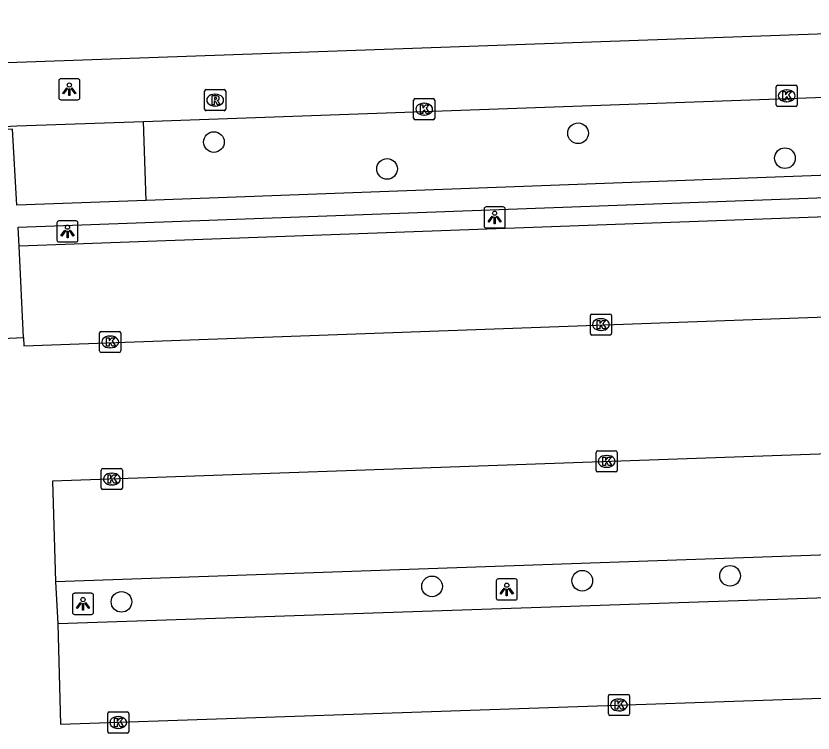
# Model space of a CAD drawing. Extents: x 160557 to 161245, y 385330 to 386505.
# Drawn here: x 160932.1 to 160969.88, y 386198.11 to 386232.09 of the extents above; entities that cross this region are included whole.
import ezdxf

# ---------------------------------------------------------------- set-up
doc = ezdxf.new("R2010")
doc.units = 0
for name, color, linetype in [('IMGEO_Boom', 7, 'Continuous'), ('IMGEO_Kolk', 7, 'Continuous'), ('IMGEO_Lichtpunt', 7, 'Continuous'), ('IMGEO_Muur', 7, 'Continuous'), ('IMGEO_Parkeervlak_open', 7, 'Continuous'), ('IMGEO_Rijbaan_lokaal_open', 7, 'Continuous'), ('IMGEO_Rioolput', 7, 'Continuous'), ('IMGEO_Voetpad_open', 7, 'Continuous')]:
    doc.layers.add(name, color=color, linetype=linetype)

msp = doc.modelspace()

# ---------------------------------------------------------------- linework, layer by layer
at = {"layer": 'IMGEO_Boom'}
for centre in [(160958.743, 386226.529), (160941.484, 386226.114), (160968.543, 386225.349), (160949.691, 386224.841), (160965.943, 386205.561), (160958.941, 386205.328), (160951.821, 386205.06), (160937.104, 386204.326)]:
    msp.add_circle(centre, 0.489, dxfattribs=at)
at = {"layer": 'IMGEO_Kolk'}
for p, q in [((160968.129, 386227.876), (160968.129, 386228.728)), ((160968.204, 386228.802), (160969.056, 386228.802)), ((160969.13, 386228.728), (160969.13, 386227.876)), ((160968.617, 386228.582), (160968.642, 386228.582)), ((160950.949, 386227.244), (160950.949, 386228.096)), ((160951.024, 386228.17), (160951.876, 386228.17)), ((160951.437, 386227.95), (160951.462, 386227.95)), ((160951.95, 386228.096), (160951.95, 386227.244)), ((160968.64, 386228.022), (160968.615, 386228.022)), ((160969.056, 386227.802), (160968.204, 386227.802)), ((160951.876, 386227.17), (160951.024, 386227.17)), ((160951.46, 386227.39), (160951.435, 386227.39)), ((160959.325, 386217.039), (160959.325, 386217.891)), ((160959.4, 386217.965), (160960.252, 386217.965)), ((160959.813, 386217.745), (160959.838, 386217.745)), ((160960.326, 386217.891), (160960.326, 386217.039)), ((160936.07, 386216.216), (160936.07, 386217.068)), ((160936.145, 386217.142), (160936.997, 386217.142)), ((160936.558, 386216.922), (160936.583, 386216.922)), ((160937.071, 386217.068), (160937.071, 386216.216)), ((160960.252, 386216.965), (160959.4, 386216.965)), ((160959.836, 386217.185), (160959.811, 386217.185)), ((160936.581, 386216.362), (160936.556, 386216.362)), ((160936.997, 386216.142), (160936.145, 386216.142)), ((160959.595, 386210.556), (160959.595, 386211.408)), ((160959.67, 386211.482), (160960.522, 386211.482)), ((160960.083, 386211.262), (160960.108, 386211.262)), ((160960.596, 386211.408), (160960.596, 386210.556)), ((160936.148, 386209.718), (160936.148, 386210.57)), ((160936.223, 386210.644), (160937.075, 386210.644)), ((160937.149, 386210.57), (160937.149, 386209.718)), ((160960.106, 386210.702), (160960.081, 386210.702)), ((160936.636, 386210.424), (160936.661, 386210.424)), ((160960.522, 386210.482), (160959.67, 386210.482)), ((160936.659, 386209.864), (160936.634, 386209.864)), ((160937.075, 386209.644), (160936.223, 386209.644)), ((160960.251, 386199.941), (160961.103, 386199.941)), ((160960.176, 386199.015), (160960.176, 386199.867)), ((160960.664, 386199.721), (160960.689, 386199.721)), ((160961.177, 386199.867), (160961.177, 386199.015)), ((160936.452, 386198.185), (160936.452, 386199.037)), ((160936.527, 386199.111), (160937.379, 386199.111)), ((160936.94, 386198.891), (160936.965, 386198.891)), ((160937.453, 386199.037), (160937.453, 386198.185)), ((160961.103, 386198.941), (160960.251, 386198.941)), ((160960.687, 386199.161), (160960.662, 386199.161)), ((160937.379, 386198.111), (160936.527, 386198.111)), ((160936.963, 386198.331), (160936.938, 386198.331))]:
    msp.add_line(p, q, dxfattribs=at)
for points in [[(160968.129, 386227.876), (160968.129, 386228.728)], [(160968.204, 386228.802), (160969.056, 386228.802)], [(160969.13, 386228.728), (160969.13, 386227.876)], [(160968.45, 386228.502), (160968.573, 386228.502), (160968.573, 386228.351), (160968.703, 386228.502), (160968.867, 386228.502), (160968.721, 386228.351), (160968.874, 386228.102), (160968.722, 386228.102), (160968.637, 386228.266), (160968.573, 386228.199), (160968.573, 386228.102), (160968.45, 386228.102), (160968.45, 386228.502)], [(160950.949, 386227.244), (160950.949, 386228.096)], [(160951.024, 386228.17), (160951.876, 386228.17)], [(160951.95, 386228.096), (160951.95, 386227.244)], [(160951.27, 386227.87), (160951.393, 386227.87), (160951.393, 386227.719), (160951.523, 386227.87), (160951.687, 386227.87), (160951.541, 386227.719), (160951.694, 386227.47), (160951.542, 386227.47), (160951.457, 386227.634), (160951.393, 386227.567), (160951.393, 386227.47), (160951.27, 386227.47), (160951.27, 386227.87)], [(160969.056, 386227.802), (160968.204, 386227.802)], [(160951.876, 386227.17), (160951.024, 386227.17)], [(160959.325, 386217.039), (160959.325, 386217.891)], [(160959.4, 386217.965), (160960.252, 386217.965)], [(160960.326, 386217.891), (160960.326, 386217.039)], [(160959.646, 386217.665), (160959.769, 386217.665), (160959.769, 386217.514), (160959.899, 386217.665), (160960.063, 386217.665), (160959.917, 386217.514), (160960.07, 386217.265), (160959.918, 386217.265), (160959.833, 386217.429), (160959.769, 386217.362), (160959.769, 386217.265), (160959.646, 386217.265), (160959.646, 386217.665)], [(160936.07, 386216.216), (160936.07, 386217.068)], [(160936.145, 386217.142), (160936.997, 386217.142)], [(160937.071, 386217.068), (160937.071, 386216.216)], [(160960.252, 386216.965), (160959.4, 386216.965)], [(160936.391, 386216.842), (160936.514, 386216.842), (160936.514, 386216.691), (160936.644, 386216.842), (160936.808, 386216.842), (160936.662, 386216.691), (160936.815, 386216.442), (160936.663, 386216.442), (160936.578, 386216.606), (160936.514, 386216.539), (160936.514, 386216.442), (160936.391, 386216.442), (160936.391, 386216.842)], [(160936.997, 386216.142), (160936.145, 386216.142)], [(160959.595, 386210.556), (160959.595, 386211.408)], [(160959.67, 386211.482), (160960.522, 386211.482)], [(160960.596, 386211.408), (160960.596, 386210.556)], [(160959.916, 386211.182), (160960.039, 386211.182), (160960.039, 386211.031), (160960.169, 386211.182), (160960.333, 386211.182), (160960.187, 386211.031), (160960.34, 386210.782), (160960.188, 386210.782), (160960.103, 386210.946), (160960.039, 386210.879), (160960.039, 386210.782), (160959.916, 386210.782), (160959.916, 386211.182)], [(160936.148, 386209.718), (160936.148, 386210.57)], [(160936.223, 386210.644), (160937.075, 386210.644)], [(160937.149, 386210.57), (160937.149, 386209.718)], [(160936.469, 386210.344), (160936.592, 386210.344), (160936.592, 386210.193), (160936.722, 386210.344), (160936.886, 386210.344), (160936.74, 386210.193), (160936.893, 386209.944), (160936.741, 386209.944), (160936.656, 386210.108), (160936.592, 386210.041), (160936.592, 386209.944), (160936.469, 386209.944), (160936.469, 386210.344)], [(160960.522, 386210.482), (160959.67, 386210.482)], [(160937.075, 386209.644), (160936.223, 386209.644)], [(160960.251, 386199.941), (160961.103, 386199.941)], [(160960.176, 386199.015), (160960.176, 386199.867)], [(160960.497, 386199.641), (160960.62, 386199.641), (160960.62, 386199.49), (160960.75, 386199.641), (160960.914, 386199.641), (160960.768, 386199.49), (160960.921, 386199.241), (160960.769, 386199.241), (160960.684, 386199.405), (160960.62, 386199.338), (160960.62, 386199.241), (160960.497, 386199.241), (160960.497, 386199.641)], [(160961.177, 386199.867), (160961.177, 386199.015)], [(160936.452, 386198.185), (160936.452, 386199.037)], [(160936.527, 386199.111), (160937.379, 386199.111)], [(160936.773, 386198.811), (160936.896, 386198.811), (160936.896, 386198.66), (160937.026, 386198.811), (160937.19, 386198.811), (160937.044, 386198.66), (160937.197, 386198.411), (160937.045, 386198.411), (160936.96, 386198.575), (160936.896, 386198.508), (160936.896, 386198.411), (160936.773, 386198.411), (160936.773, 386198.811)], [(160937.453, 386199.037), (160937.453, 386198.185)], [(160961.103, 386198.941), (160960.251, 386198.941)], [(160937.379, 386198.111), (160936.527, 386198.111)]]:
    msp.add_lwpolyline(points, dxfattribs=at)
for centre, start, end in [((160968.206, 386228.726), 91.552, 178.448), ((160968.206, 386228.726), 91.552, 178.448), ((160969.054, 386228.726), 1.552, 88.448), ((160969.054, 386228.726), 1.552, 88.448), ((160951.026, 386228.094), 91.552, 178.448), ((160951.026, 386228.094), 91.552, 178.448), ((160951.874, 386228.094), 1.552, 88.448), ((160951.874, 386228.094), 1.552, 88.448), ((160968.206, 386227.878), 181.552, 268.448), ((160968.206, 386227.878), 181.552, 268.448), ((160969.054, 386227.878), 271.552, 358.448), ((160969.054, 386227.878), 271.552, 358.448), ((160951.026, 386227.246), 181.552, 268.448), ((160951.026, 386227.246), 181.552, 268.448), ((160951.874, 386227.246), 271.552, 358.448), ((160951.874, 386227.246), 271.552, 358.448), ((160959.402, 386217.889), 91.552, 178.448), ((160959.402, 386217.889), 91.552, 178.448), ((160960.25, 386217.889), 1.552, 88.448), ((160960.25, 386217.889), 1.552, 88.448), ((160936.147, 386217.066), 91.552, 178.448), ((160936.147, 386217.066), 91.552, 178.448), ((160936.995, 386217.066), 1.552, 88.448), ((160936.995, 386217.066), 1.552, 88.448), ((160959.402, 386217.041), 181.552, 268.448), ((160959.402, 386217.041), 181.552, 268.448), ((160960.25, 386217.041), 271.552, 358.448), ((160960.25, 386217.041), 271.552, 358.448), ((160936.147, 386216.218), 181.552, 268.448), ((160936.147, 386216.218), 181.552, 268.448), ((160936.995, 386216.218), 271.552, 358.448), ((160936.995, 386216.218), 271.552, 358.448), ((160959.672, 386211.406), 91.552, 178.448), ((160959.672, 386211.406), 91.552, 178.448), ((160960.52, 386211.406), 1.552, 88.448), ((160960.52, 386211.406), 1.552, 88.448), ((160936.225, 386210.568), 91.552, 178.448), ((160936.225, 386210.568), 91.552, 178.448), ((160937.073, 386210.568), 1.552, 88.448), ((160937.073, 386210.568), 1.552, 88.448), ((160959.672, 386210.558), 181.552, 268.448), ((160959.672, 386210.558), 181.552, 268.448), ((160960.52, 386210.558), 271.552, 358.448), ((160960.52, 386210.558), 271.552, 358.448), ((160936.225, 386209.72), 181.552, 268.448), ((160936.225, 386209.72), 181.552, 268.448), ((160937.073, 386209.72), 271.552, 358.448), ((160937.073, 386209.72), 271.552, 358.448), ((160960.253, 386199.865), 91.552, 178.448), ((160960.253, 386199.865), 91.552, 178.448), ((160961.101, 386199.865), 1.552, 88.448), ((160961.101, 386199.865), 1.552, 88.448), ((160936.529, 386199.035), 91.552, 178.448), ((160936.529, 386199.035), 91.552, 178.448), ((160937.377, 386199.035), 1.552, 88.448), ((160937.377, 386199.035), 1.552, 88.448), ((160960.253, 386199.017), 181.552, 268.448), ((160960.253, 386199.017), 181.552, 268.448), ((160961.101, 386199.017), 271.552, 358.448), ((160961.101, 386199.017), 271.552, 358.448), ((160936.529, 386198.187), 181.552, 268.448), ((160936.529, 386198.187), 181.552, 268.448), ((160937.377, 386198.187), 271.552, 358.448), ((160937.377, 386198.187), 271.552, 358.448)]:
    msp.add_arc(centre, 0.0765, start, end, dxfattribs=at)
for centre, major_axis, ratio, start_param, end_param in [((160968.616, 386228.302), (-0.387, 0.002), 0.722429, 4.712389, 7.853982), ((160968.641, 386228.302), (-0.39, 0.002), 0.717154, 1.570796, 4.712389), ((160951.436, 386227.67), (-0.387, 0.002), 0.722429, 4.712389, 7.853982), ((160951.461, 386227.67), (-0.39, 0.002), 0.717154, 1.570796, 4.712389), ((160959.812, 386217.465), (-0.387, 0.002), 0.722429, 4.712389, 7.853982), ((160959.837, 386217.465), (-0.39, 0.002), 0.717154, 1.570796, 4.712389), ((160936.557, 386216.642), (-0.387, 0.002), 0.722429, 4.712389, 7.853982), ((160936.582, 386216.642), (-0.39, 0.002), 0.717154, 1.570796, 4.712389), ((160960.082, 386210.982), (-0.387, 0.002), 0.722429, 4.712389, 7.853982), ((160960.107, 386210.982), (-0.39, 0.002), 0.717154, 1.570796, 4.712389), ((160936.635, 386210.144), (-0.387, 0.002), 0.722429, 4.712389, 7.853982), ((160936.66, 386210.144), (-0.39, 0.002), 0.717154, 1.570796, 4.712389), ((160960.663, 386199.441), (-0.387, 0.002), 0.722429, 4.712389, 7.853982), ((160960.688, 386199.441), (-0.39, 0.002), 0.717154, 1.570796, 4.712389), ((160936.939, 386198.611), (-0.387, 0.002), 0.722429, 4.712389, 7.853982), ((160936.964, 386198.611), (-0.39, 0.002), 0.717154, 1.570796, 4.712389)]:
    msp.add_ellipse(centre, major_axis=major_axis, ratio=ratio, start_param=start_param, end_param=end_param, dxfattribs=at)
at = {"layer": 'IMGEO_Lichtpunt'}
for p, q in [((160934.135, 386229.017), (160934.135, 386228.21)), ((160934.135, 386229.017), (160934.135, 386228.21)), ((160935.037, 386229.112), (160934.229, 386229.112)), ((160935.037, 386229.112), (160934.229, 386229.112)), ((160935.131, 386228.21), (160935.131, 386229.017)), ((160935.131, 386228.21), (160935.131, 386229.017)), ((160934.229, 386228.116), (160935.037, 386228.116)), ((160934.229, 386228.116), (160935.037, 386228.116)), ((160955.193, 386223.04), (160954.385, 386223.04)), ((160955.193, 386223.04), (160954.385, 386223.04)), ((160954.291, 386222.945), (160954.291, 386222.138)), ((160954.291, 386222.945), (160954.291, 386222.138)), ((160955.287, 386222.138), (160955.287, 386222.945)), ((160955.287, 386222.138), (160955.287, 386222.945)), ((160934.048, 386222.279), (160934.048, 386221.472)), ((160934.048, 386222.279), (160934.048, 386221.472)), ((160934.95, 386222.374), (160934.142, 386222.374)), ((160934.95, 386222.374), (160934.142, 386222.374)), ((160935.044, 386221.472), (160935.044, 386222.279)), ((160935.044, 386221.472), (160935.044, 386222.279)), ((160954.385, 386222.044), (160955.193, 386222.044)), ((160954.385, 386222.044), (160955.193, 386222.044)), ((160934.142, 386221.378), (160934.95, 386221.378)), ((160934.142, 386221.378), (160934.95, 386221.378)), ((160954.864, 386205.317), (160954.864, 386204.51)), ((160954.864, 386205.317), (160954.864, 386204.51)), ((160955.766, 386205.412), (160954.958, 386205.412)), ((160955.766, 386205.412), (160954.958, 386205.412)), ((160955.86, 386204.51), (160955.86, 386205.317)), ((160955.86, 386204.51), (160955.86, 386205.317)), ((160934.783, 386204.636), (160934.783, 386203.829)), ((160934.783, 386204.636), (160934.783, 386203.829)), ((160935.685, 386204.731), (160934.877, 386204.731)), ((160935.685, 386204.731), (160934.877, 386204.731)), ((160935.779, 386203.829), (160935.779, 386204.636)), ((160935.779, 386203.829), (160935.779, 386204.636)), ((160954.958, 386204.416), (160955.766, 386204.416)), ((160954.958, 386204.416), (160955.766, 386204.416)), ((160934.877, 386203.735), (160935.685, 386203.735)), ((160934.877, 386203.735), (160935.685, 386203.735))]:
    msp.add_line(p, q, dxfattribs=at)
for points in [[(160934.509, 386228.681), (160934.548, 386228.653), (160934.36, 386228.391), (160934.322, 386228.418), (160934.509, 386228.681)], [(160934.611, 386228.633), (160934.658, 386228.633), (160934.658, 386228.311), (160934.611, 386228.311), (160934.611, 386228.633)], [(160934.721, 386228.653), (160934.759, 386228.68), (160934.946, 386228.418), (160934.907, 386228.39), (160934.721, 386228.653)], [(160954.665, 386222.609), (160954.704, 386222.581), (160954.516, 386222.319), (160954.478, 386222.346), (160954.665, 386222.609)], [(160954.877, 386222.581), (160954.915, 386222.608), (160955.102, 386222.346), (160955.063, 386222.318), (160954.877, 386222.581)], [(160954.767, 386222.561), (160954.814, 386222.561), (160954.814, 386222.239), (160954.767, 386222.239), (160954.767, 386222.561)], [(160934.422, 386221.943), (160934.461, 386221.915), (160934.273, 386221.653), (160934.235, 386221.68), (160934.422, 386221.943)], [(160934.524, 386221.895), (160934.571, 386221.895), (160934.571, 386221.573), (160934.524, 386221.573), (160934.524, 386221.895)], [(160934.634, 386221.915), (160934.672, 386221.942), (160934.859, 386221.68), (160934.82, 386221.652), (160934.634, 386221.915)], [(160955.238, 386204.981), (160955.277, 386204.953), (160955.089, 386204.691), (160955.051, 386204.718), (160955.238, 386204.981)], [(160955.34, 386204.933), (160955.387, 386204.933), (160955.387, 386204.611), (160955.34, 386204.611), (160955.34, 386204.933)], [(160955.45, 386204.953), (160955.488, 386204.98), (160955.675, 386204.718), (160955.636, 386204.69), (160955.45, 386204.953)], [(160935.157, 386204.3), (160935.196, 386204.272), (160935.008, 386204.01), (160934.97, 386204.037), (160935.157, 386204.3)], [(160935.259, 386204.252), (160935.306, 386204.252), (160935.306, 386203.93), (160935.259, 386203.93), (160935.259, 386204.252)], [(160935.369, 386204.272), (160935.407, 386204.299), (160935.594, 386204.037), (160935.555, 386204.009), (160935.369, 386204.272)]]:
    msp.add_lwpolyline(points, dxfattribs=at)
for centre in [(160934.634, 386228.815), (160954.79, 386222.743), (160934.547, 386222.077), (160955.363, 386205.115), (160935.282, 386204.434)]:
    msp.add_circle(centre, 0.0994, dxfattribs=at)
for centre, start, end in [((160934.229, 386229.017), 90, 180), ((160934.229, 386229.017), 90, 180), ((160935.037, 386229.017), 0, 90), ((160935.037, 386229.017), 0, 90), ((160934.229, 386228.21), 180, 270), ((160934.229, 386228.21), 180, 270), ((160935.037, 386228.21), 270, 0), ((160935.037, 386228.21), 270, 360), ((160954.385, 386222.945), 90, 180), ((160954.385, 386222.945), 90, 180), ((160955.193, 386222.945), 0, 90), ((160955.193, 386222.945), 0, 90), ((160934.142, 386222.279), 90, 180), ((160934.142, 386222.279), 90, 180), ((160934.95, 386222.279), 0, 90), ((160934.95, 386222.279), 0, 90), ((160954.385, 386222.138), 180, 270), ((160954.385, 386222.138), 180, 270), ((160955.193, 386222.138), 270, 0), ((160955.193, 386222.138), 270, 360), ((160934.142, 386221.472), 180, 270), ((160934.142, 386221.472), 180, 270), ((160934.95, 386221.472), 270, 0), ((160934.95, 386221.472), 270, 360), ((160954.958, 386205.317), 90, 180), ((160954.958, 386205.317), 90, 180), ((160955.766, 386205.317), 0, 90), ((160955.766, 386205.317), 0, 90), ((160934.877, 386204.636), 90, 180), ((160934.877, 386204.636), 90, 180), ((160935.685, 386204.636), 0, 90), ((160935.685, 386204.636), 0, 90), ((160954.958, 386204.51), 180, 270), ((160954.958, 386204.51), 180, 270), ((160955.766, 386204.51), 270, 0), ((160955.766, 386204.51), 270, 360), ((160934.877, 386203.829), 180, 270), ((160934.877, 386203.829), 180, 270), ((160935.685, 386203.829), 270, 0), ((160935.685, 386203.829), 270, 360)]:
    msp.add_arc(centre, 0.0946, start, end, dxfattribs=at)
at = {"layer": 'IMGEO_Muur'}
for points in [[(160932.252, 386221.179), (160932.208, 386222.085), (160989.85, 386224.203), (160989.929, 386222.036), (160990.951, 386222.094), (160990.687, 386228.824), (160989.664, 386228.788), (160989.801, 386225.252), (160938.272, 386223.35)], [(160938.272, 386223.35), (160932.148, 386223.124), (160931.936, 386226.724), (160930.955, 386226.667)], [(160932.463, 386216.845), (160932.252, 386221.179)], [(160931.447, 386216.81), (160932.463, 386216.845)]]:
    msp.add_lwpolyline(points, dxfattribs=at)
at = {"layer": 'IMGEO_Parkeervlak_open'}
for points in [[(160984.433, 386218.594), (160984.278, 386223.094), (160978.347, 386222.855), (160932.252, 386221.179)], [(160933.985, 386205.292), (160984.24, 386207.038)], [(160990.578, 386205.193), (160986.875, 386205.073), (160934.084, 386203.288)]]:
    msp.add_lwpolyline(points, dxfattribs=at)
at = {"layer": 'IMGEO_Rijbaan_lokaal_open'}
for points in [[(160994.757, 386229.105), (160994.636, 386232.088), (160931.697, 386229.873), (160841.631, 386226.697), (160798.324, 386225.21), (160798.412, 386222.183)], [(160932.463, 386216.845), (160932.482, 386216.451), (160984.493, 386218.342)], [(160984.104, 386211.817), (160933.832, 386210.041), (160933.985, 386205.292)], [(160933.985, 386205.292), (160934.084, 386203.288)], [(160934.084, 386203.288), (160934.211, 386198.537), (160984.155, 386200.235), (160990.766, 386200.431)]]:
    msp.add_lwpolyline(points, dxfattribs=at)
at = {"layer": 'IMGEO_Rioolput'}
for p, q in [((160941.044, 386227.674), (160941.044, 386228.526)), ((160941.119, 386228.6), (160941.971, 386228.6)), ((160941.532, 386228.38), (160941.557, 386228.38)), ((160942.045, 386228.526), (160942.045, 386227.674)), ((160941.971, 386227.6), (160941.119, 386227.6)), ((160941.555, 386227.82), (160941.53, 386227.82))]:
    msp.add_line(p, q, dxfattribs=at)
for points in [[(160941.044, 386227.674), (160941.044, 386228.526)], [(160941.119, 386228.6), (160941.971, 386228.6)], [(160941.633, 386228.298), (160941.381, 386228.3), (160941.381, 386227.9)], [(160942.045, 386228.526), (160942.045, 386227.674)], [(160941.381, 386227.9), (160941.505, 386227.9), (160941.505, 386228.062), (160941.516, 386228.062)], [(160941.559, 386228.219), (160941.505, 386228.219), (160941.505, 386228.138)], [(160941.505, 386228.138), (160941.557, 386228.138)], [(160941.563, 386228.033), (160941.634, 386227.9), (160941.774, 386227.9), (160941.709, 386228.026)], [(160941.971, 386227.6), (160941.119, 386227.6)]]:
    msp.add_lwpolyline(points, dxfattribs=at)
for centre, radius, start, end in [((160941.121, 386228.524), 0.0765, 91.552, 178.448), ((160941.121, 386228.524), 0.0765, 91.552, 178.448), ((160941.632, 386228.188), 0.109, 350.3612, 89.416), ((160941.969, 386228.524), 0.0765, 1.552, 88.448), ((160941.969, 386228.524), 0.0765, 1.552, 88.448), ((160941.515, 386228.009), 0.0533, 26.0293, 88.6989), ((160941.541, 386228.327), 0.19, 274.7715, 282.9687), ((160941.565, 386228.123), 0.0964, 77.0061, 93.1865), ((160941.579, 386228.18), 0.0378, 276.6634, 79.6772), ((160941.63, 386228.188), 0.112, 277.5842, 350.9817), ((160941.614, 386227.973), 0.108, 29.5134, 73.7905), ((160941.121, 386227.676), 0.0765, 181.552, 268.448), ((160941.121, 386227.676), 0.0765, 181.552, 268.448), ((160941.969, 386227.676), 0.0765, 271.552, 358.448), ((160941.969, 386227.676), 0.0765, 271.552, 358.448)]:
    msp.add_arc(centre, radius, start, end, dxfattribs=at)
for centre, major_axis, ratio, start_param, end_param in [((160941.531, 386228.1), (-0.387, 0.002), 0.722429, 4.712389, 7.853982), ((160941.556, 386228.1), (-0.39, 0.002), 0.717154, 1.570796, 4.712389)]:
    msp.add_ellipse(centre, major_axis=major_axis, ratio=ratio, start_param=start_param, end_param=end_param, dxfattribs=at)
at = {"layer": 'IMGEO_Voetpad_open'}
for points in [[(160938.141, 386227.083), (160994.757, 386229.105)], [(160930.948, 386226.819), (160932.143, 386226.882), (160938.141, 386227.083)], [(160938.272, 386223.35), (160938.141, 386227.083)]]:
    msp.add_lwpolyline(points, dxfattribs=at)

doc.saveas('drawing.dxf')
